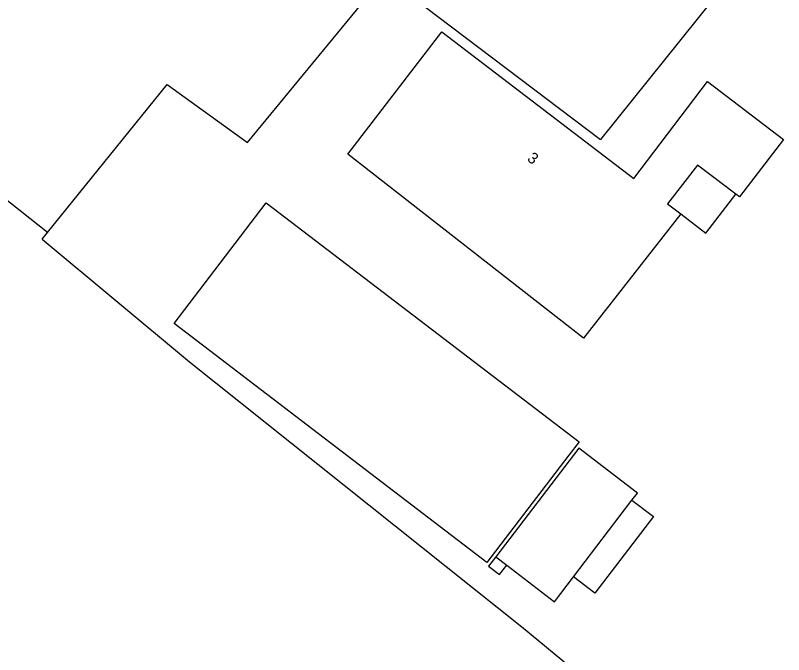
# Model space of a CAD drawing. Extents: x 124000 to 129000, y 395500 to 397503.
# Drawn here: x 126609.1 to 126677.4, y 396200.1 to 396256.9 of the extents above; entities that cross this region are included whole.
import ezdxf

# ---------------------------------------------------------------- set-up
doc = ezdxf.new("R2010")
doc.units = 0
for name, color, linetype in [('gg-afsc-draadraster', 7, 'Continuous'), ('gg-afsc-lijn draadraster', 7, 'Continuous'), ('gg-anno-huisnummerreeks BGT', 7, 'Continuous'), ('gg-bbg-gedigitaliseerde bebouwing', 7, 'Continuous'), ('gg-bbg-gedigitaliseerde bijgebouw', 7, 'Continuous'), ('gg-bbg-hoofdgebouw', 7, 'Continuous'), ('gg-bbg-luifel en loopbrug', 7, 'Continuous'), ('gg-bbg-open loods', 7, 'Continuous'), ('gg-knt-bronhoudergrens', 7, 'Continuous')]:
    doc.layers.add(name, color=color, linetype=linetype)

msp = doc.modelspace()

# ---------------------------------------------------------------- linework, layer by layer
at = {"layer": 'gg-afsc-draadraster'}
msp.add_line((126611.485, 396237.051), (126611.968, 396237.648), dxfattribs=at)
for points in [[(126615.811, 396309.077), (126673.939, 396261.909), (126661.107, 396245.902)], [(126611.968, 396237.648), (126622.609, 396250.797), (126629.753, 396245.637)]]:
    msp.add_lwpolyline(points, dxfattribs=at)
at = {"layer": 'gg-afsc-lijn draadraster'}
msp.add_line((126611.485, 396237.051), (126611.968, 396237.648), dxfattribs=at)
at = {"layer": 'gg-bbg-gedigitaliseerde bebouwing'}
msp.add_lwpolyline([(126668.25, 396239.3), (126659.597, 396228.231), (126638.654, 396244.603), (126647.01, 396255.48)], dxfattribs=at)
at = {"layer": 'gg-bbg-gedigitaliseerde bijgebouw'}
for p, q in [((126658.719, 396207.031), (126663.914, 396213.836)), ((126651.804, 396208.806), (126652.787, 396208.056))]:
    msp.add_line(p, q, dxfattribs=at)
for points in [[(126663.914, 396213.836), (126664.404, 396214.476), (126659.179, 396218.465), (126651.804, 396208.806)], [(126652.787, 396208.056), (126657.029, 396204.817), (126658.719, 396207.031)]]:
    msp.add_lwpolyline(points, dxfattribs=at)
at = {"layer": 'gg-bbg-hoofdgebouw'}
for points in [[(126647.01, 396255.48), (126664.09, 396242.44), (126670.62, 396251.05), (126677.4, 396245.91), (126673.48, 396240.79), (126673.149, 396241.041)], [(126673.149, 396241.041), (126669.75, 396243.61), (126667.09, 396240.19), (126668.25, 396239.3)]]:
    msp.add_lwpolyline(points, dxfattribs=at)
at = {"layer": 'gg-bbg-luifel en loopbrug'}
for points in [[(126668.25, 396239.3), (126670.493, 396237.579), (126673.149, 396241.041)], [(126663.914, 396213.836), (126665.82, 396212.38), (126660.625, 396205.576), (126658.719, 396207.031)], [(126651.804, 396208.806), (126651.166, 396207.97), (126652.149, 396207.22), (126652.787, 396208.056)]]:
    msp.add_lwpolyline(points, dxfattribs=at)
at = {"layer": 'gg-bbg-open loods'}
msp.add_line((126658.308, 396217.846), (126651.03, 396208.305), dxfattribs=at)
msp.add_lwpolyline([(126651.03, 396208.305), (126623.207, 396229.547), (126631.399, 396240.278), (126659.218, 396219.039), (126658.308, 396217.846)], dxfattribs=at)
at = {"layer": 'gg-knt-bronhoudergrens'}
for points in [[(126611.968, 396237.648), (126589.056, 396255.781), (126580.681, 396262.409), (126582.421, 396264.483), (126518.344, 396319.442), (126527.244, 396332.238), (126479.986, 396360.446)], [(126629.753, 396245.637), (126641.924, 396260.454), (126661.107, 396245.902)], [(126611.485, 396237.051), (126624.588, 396226.138), (126654.287, 396202.457), (126675.718, 396184.73)]]:
    msp.add_lwpolyline(points, dxfattribs=at)

# ---------------------------------------------------------------- texts
at = {"layer": 'gg-anno-huisnummerreeks BGT'}
msp.add_text('3', height=1, rotation=322.6, dxfattribs=at).set_placement((126654.535, 396244.074))

doc.saveas('drawing.dxf')
